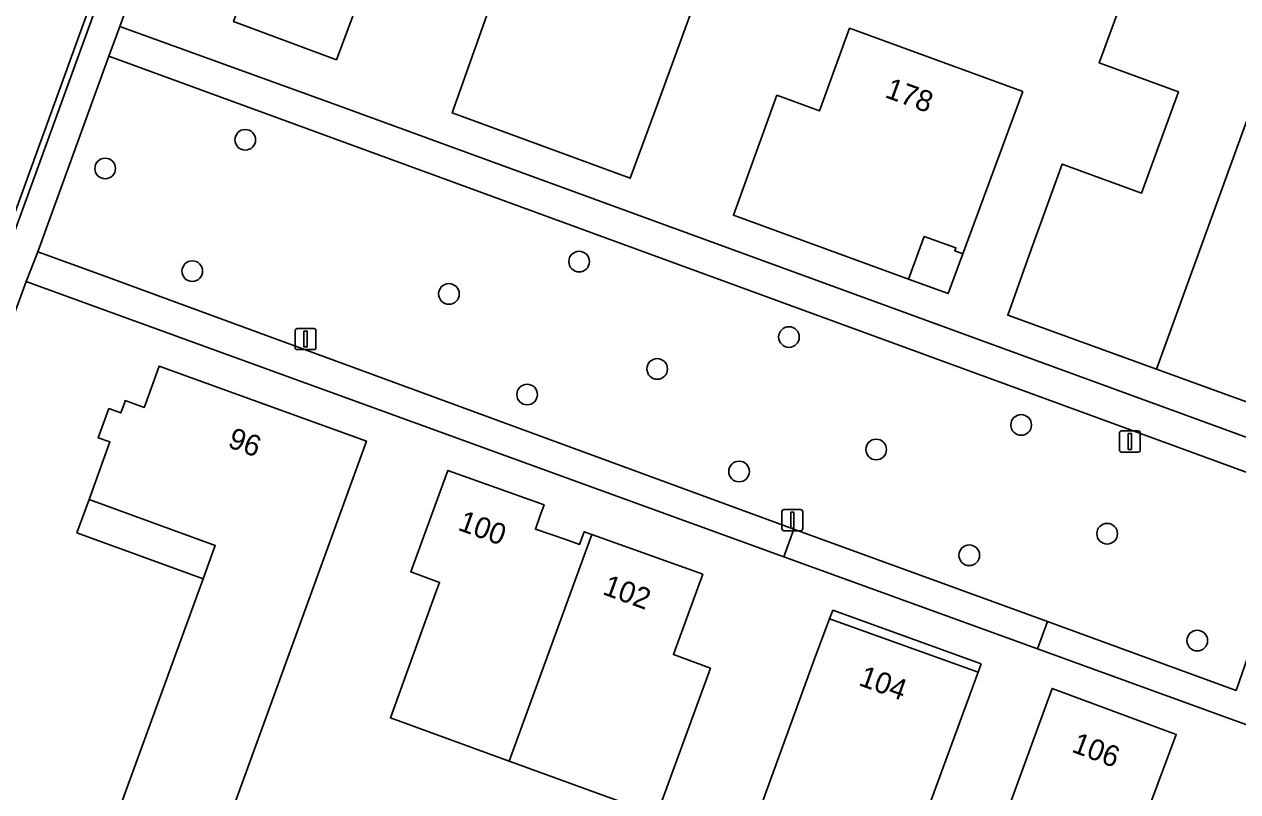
# Model space of a CAD drawing. Extents: x 155275 to 156265, y 382654 to 383635.
# Drawn here: x 155887.8 to 155945.3, y 382911.1 to 382947.4 of the extents above; entities that cross this region are included whole.
import ezdxf

# ---------------------------------------------------------------- set-up
doc = ezdxf.new("R2010")
doc.units = 0
for name, color, linetype in [('IMGEO_Boom', 7, 'Continuous'), ('IMGEO_Erf', 7, 'Continuous'), ('IMGEO_Groenvoorziening', 7, 'Continuous'), ('IMGEO_Lichtmast', 7, 'Continuous'), ('IMGEO_Pand', 7, 'Continuous'), ('IMGEO_Pand_nummerreeks', 7, 'Continuous'), ('IMGEO_Pand_overbouw', 7, 'Continuous'), ('IMGEO_Rijbaan_lokaal_gesloten', 7, 'Continuous'), ('IMGEO_Rijbaan_lokaal_open', 7, 'Continuous'), ('IMGEO_Voetpad_onverhard', 7, 'Continuous'), ('IMGEO_Voetpad_open', 7, 'Continuous')]:
    doc.layers.add(name, color=color, linetype=linetype)

msp = doc.modelspace()

# ---------------------------------------------------------------- linework, layer by layer
at = {"layer": 'IMGEO_Boom'}
for centre in [(155898.224, 382941.96), (155891.586, 382940.603), (155914.044, 382936.189), (155895.713, 382935.738), (155907.876, 382934.658), (155923.987, 382932.616), (155917.742, 382931.104), (155911.58, 382929.892), (155934.989, 382928.451), (155928.119, 382927.287), (155921.621, 382926.245), (155939.064, 382923.298), (155932.529, 382922.275), (155943.332, 382918.234)]:
    msp.add_circle(centre, 0.489, dxfattribs=at)
at = {"layer": 'IMGEO_Erf'}
for points in [[(155900.239, 382969.222), (155892.278, 382947.324), (155902.581, 382943.607), (155979.368, 382915.548), (155987.536, 382937.682)], [(155975.085, 382903.519), (155963.808, 382907.656), (155935.757, 382917.844), (155923.739, 382922.208), (155888.788, 382934.902), (155887.843, 382935.242), (155879.927, 382913.581)]]:
    msp.add_lwpolyline(points, dxfattribs=at)
for points in [[(155908.727, 382955.378), (155906.378, 382949.007), (155904.084, 382949.871), (155902.547, 382945.754), (155897.668, 382947.559), (155903.413, 382963.002), (155908.29, 382961.199), (155906.403, 382956.201)], [(155946.993, 382955.633), (155949.924, 382954.572), (155952.877, 382953.502), (155951.075, 382948.529), (155954.05, 382947.443), (155951.656, 382940.886), (155949.099, 382941.866), (155947.309, 382937.08), (155951.055, 382935.678), (155948.578, 382928.877), (155948.452, 382928.54), (155941.404, 382931.098), (155934.355, 382933.657), (155935.46, 382936.761), (155936.938, 382940.806), (155940.695, 382939.433), (155942.448, 382944.233), (155938.691, 382945.606), (155941.078, 382952.152), (155945.175, 382950.658)], [(155920.689, 382951.701), (155917.737, 382943.596), (155916.469, 382940.135), (155912.585, 382941.562), (155908.024, 382943.236), (155912.154, 382954.858)], [(155935.062, 382944.247), (155932.221, 382936.56), (155931.844, 382936.694), (155931.9, 382936.844), (155930.391, 382937.381), (155929.656, 382935.361), (155921.357, 382938.384), (155923.414, 382944.074), (155925.44, 382943.329), (155926.855, 382947.248)], [(155900.028, 382909.443), (155897.825, 382903.396), (155890.694, 382905.975), (155887.299, 382907.2), (155887.978, 382909.083), (155891.379, 382907.856), (155896.224, 382921.161), (155896.8, 382922.742), (155890.82, 382924.92), (155891.813, 382927.645), (155891.261, 382927.846), (155891.764, 382929.225), (155892.325, 382929.023), (155892.479, 382929.443), (155892.539, 382929.608), (155893.433, 382929.275), (155893.495, 382929.443), (155894.143, 382931.234), (155903.968, 382927.676), (155897.649, 382910.318)], [(155910.732, 382912.528), (155905.1, 382914.582), (155907.241, 382920.482), (155907.428, 382920.988), (155906.069, 382921.484), (155907.824, 382926.294), (155912.382, 382924.658), (155912.201, 382924.156), (155911.97, 382923.511), (155913.465, 382923.001), (155914.068, 382922.791), (155914.285, 382923.391), (155914.647, 382923.261), (155919.9, 382921.373), (155918.663, 382917.977), (155918.513, 382917.567), (155920.266, 382916.925), (155917.723, 382909.978)], [(155928.756, 382905.303), (155925.671, 382906.434), (155926.415, 382908.456), (155926.48, 382908.635), (155924.544, 382909.342), (155922.541, 382910.074), (155925.258, 382917.543), (155925.913, 382919.269), (155929.253, 382918.067), (155932.945, 382916.739), (155929.498, 382907.325)], [(155935.522, 382900.474), (155936.94, 382904.362), (155932.781, 382905.886), (155936.452, 382915.97), (155942.334, 382913.78), (155940.631, 382909.207), (155943.19, 382908.254), (155939.798, 382898.882)]]:
    msp.add_lwpolyline(points, close=True, dxfattribs=at)
at = {"layer": 'IMGEO_Groenvoorziening'}
msp.add_lwpolyline([(155891.754, 382945.92), (155888.398, 382936.656), (155891.273, 382935.606), (155924.217, 382923.514), (155936.24, 382919.133), (155945.176, 382915.877), (155948.422, 382925.21)], close=True, dxfattribs=at)
at = {"layer": 'IMGEO_Lichtmast'}
for p, q in [((155900.585, 382932.119), (155900.585, 382932.919)), ((155900.585, 382932.919), (155900.585, 382932.119)), ((155900.685, 382933.019), (155901.475, 382933.019)), ((155901.475, 382933.019), (155900.685, 382933.019)), ((155901.575, 382932.919), (155901.575, 382932.119)), ((155901.575, 382932.119), (155901.575, 382932.919)), ((155901.475, 382932.019), (155900.685, 382932.019)), ((155900.685, 382932.019), (155901.475, 382932.019)), ((155939.645, 382927.267), (155939.645, 382928.067)), ((155939.645, 382928.067), (155939.645, 382927.267)), ((155939.745, 382928.167), (155940.535, 382928.167)), ((155940.535, 382928.167), (155939.745, 382928.167)), ((155940.635, 382928.067), (155940.635, 382927.267)), ((155940.635, 382927.267), (155940.635, 382928.067)), ((155940.535, 382927.167), (155939.745, 382927.167)), ((155939.745, 382927.167), (155940.535, 382927.167)), ((155923.649, 382923.539), (155923.649, 382924.339)), ((155923.649, 382924.339), (155923.649, 382923.539)), ((155923.749, 382924.439), (155924.539, 382924.439)), ((155924.539, 382924.439), (155923.749, 382924.439)), ((155924.639, 382924.339), (155924.639, 382923.539)), ((155924.639, 382923.539), (155924.639, 382924.339)), ((155924.539, 382923.439), (155923.749, 382923.439)), ((155923.749, 382923.439), (155924.539, 382923.439))]:
    msp.add_line(p, q, dxfattribs=at)
for points in [[(155901.005, 382932.894), (155901.155, 382932.894), (155901.155, 382932.144), (155901.005, 382932.144), (155901.005, 382932.894)], [(155940.065, 382928.042), (155940.215, 382928.042), (155940.215, 382927.292), (155940.065, 382927.292), (155940.065, 382928.042)], [(155924.069, 382924.314), (155924.219, 382924.314), (155924.219, 382923.564), (155924.069, 382923.564), (155924.069, 382924.314)]]:
    msp.add_lwpolyline(points, dxfattribs=at)
for centre, start, end in [((155900.685, 382932.919), 90, 180), ((155900.685, 382932.919), 90, 180), ((155901.475, 382932.919), 0, 90), ((155901.475, 382932.919), 360, 90), ((155900.685, 382932.119), 180, 270), ((155900.685, 382932.119), 180, 270), ((155901.475, 382932.119), 270, 0), ((155901.475, 382932.119), 270, 0), ((155939.745, 382928.067), 90, 180), ((155939.745, 382928.067), 90, 180), ((155940.535, 382928.067), 0, 90), ((155940.535, 382928.067), 360, 90), ((155939.745, 382927.267), 180, 270), ((155939.745, 382927.267), 180, 270), ((155940.535, 382927.267), 270, 0), ((155940.535, 382927.267), 270, 0), ((155923.749, 382924.339), 90, 180), ((155923.749, 382924.339), 90, 180), ((155924.539, 382924.339), 0, 90), ((155924.539, 382924.339), 360, 90), ((155923.749, 382923.539), 180, 270), ((155923.749, 382923.539), 180, 270), ((155924.539, 382923.539), 270, 0), ((155924.539, 382923.539), 270, 0)]:
    msp.add_arc(centre, 0.1, start, end, dxfattribs=at)
at = {"layer": 'IMGEO_Pand'}
for points in [[(155908.29, 382961.199), (155903.413, 382963.002), (155897.668, 382947.559), (155902.547, 382945.754), (155904.084, 382949.871), (155906.378, 382949.007), (155908.727, 382955.378), (155906.403, 382956.201)], [(155949.924, 382954.572), (155946.993, 382955.633), (155945.175, 382950.658), (155941.078, 382952.152), (155938.691, 382945.606), (155942.448, 382944.233), (155940.695, 382939.433), (155936.938, 382940.806), (155935.46, 382936.761), (155934.355, 382933.657), (155941.404, 382931.098)], [(155916.469, 382940.135), (155917.737, 382943.596), (155920.689, 382951.701), (155912.154, 382954.858), (155908.024, 382943.236), (155912.585, 382941.562)], [(155954.05, 382947.443), (155951.075, 382948.529), (155952.877, 382953.502), (155949.924, 382954.572), (155941.404, 382931.098), (155948.452, 382928.54), (155948.578, 382928.877), (155951.055, 382935.678), (155947.309, 382937.08), (155949.099, 382941.866), (155951.656, 382940.886)], [(155935.062, 382944.247), (155926.855, 382947.248), (155925.44, 382943.329), (155923.414, 382944.074), (155921.357, 382938.384), (155929.656, 382935.361), (155930.391, 382937.381), (155931.9, 382936.844), (155931.844, 382936.694), (155932.221, 382936.56)], [(155903.968, 382927.676), (155894.143, 382931.234), (155893.495, 382929.443), (155893.433, 382929.275), (155892.539, 382929.608), (155892.479, 382929.443), (155892.325, 382929.023), (155891.764, 382929.225), (155891.261, 382927.846), (155891.813, 382927.645), (155890.82, 382924.92), (155896.8, 382922.742), (155896.224, 382921.161), (155891.379, 382907.856), (155890.694, 382905.975), (155897.825, 382903.396), (155900.028, 382909.443), (155897.649, 382910.318)], [(155914.647, 382923.261), (155914.285, 382923.391), (155914.068, 382922.791), (155913.465, 382923.001), (155911.97, 382923.511), (155912.201, 382924.156), (155912.382, 382924.658), (155907.824, 382926.294), (155906.069, 382921.484), (155907.428, 382920.988), (155907.241, 382920.482), (155905.1, 382914.582), (155910.732, 382912.528)], [(155920.266, 382916.925), (155918.513, 382917.567), (155918.663, 382917.977), (155919.9, 382921.373), (155914.647, 382923.261), (155910.732, 382912.528), (155917.723, 382909.978)], [(155932.945, 382916.739), (155929.253, 382918.067), (155925.913, 382919.269), (155925.258, 382917.543), (155922.541, 382910.074), (155924.544, 382909.342), (155926.48, 382908.635), (155926.415, 382908.456), (155925.671, 382906.434), (155928.756, 382905.303), (155929.498, 382907.325)], [(155942.334, 382913.78), (155936.452, 382915.97), (155932.781, 382905.886), (155936.94, 382904.362), (155935.522, 382900.474), (155939.798, 382898.882), (155943.19, 382908.254), (155940.631, 382909.207)]]:
    msp.add_lwpolyline(points, close=True, dxfattribs=at)
at = {"layer": 'IMGEO_Pand_overbouw'}
for points in [[(155932.221, 382936.56), (155931.844, 382936.694), (155931.9, 382936.844), (155930.391, 382937.381), (155929.656, 382935.361), (155931.536, 382934.677)], [(155890.82, 382924.92), (155890.244, 382923.34), (155896.224, 382921.161), (155896.8, 382922.742)], [(155933.092, 382917.139), (155926.067, 382919.673), (155925.913, 382919.269), (155929.253, 382918.067), (155932.945, 382916.739)]]:
    msp.add_lwpolyline(points, close=True, dxfattribs=at)
at = {"layer": 'IMGEO_Rijbaan_lokaal_gesloten'}
msp.add_lwpolyline([(155899.297, 382970.637), (155900.608, 382974.241), (155900.336, 382974.34), (155898.644, 382969.702), (155890.565, 382947.477), (155884.403, 382930.526), (155878.3, 382913.785), (155876.656, 382909.301), (155876.928, 382909.197), (155878.328, 382913.033), (155878.568, 382913.691), (155884.674, 382930.434), (155890.84, 382947.375), (155898.917, 382969.591)], close=True, dxfattribs=at)
at = {"layer": 'IMGEO_Rijbaan_lokaal_open'}
msp.add_lwpolyline([(155900.336, 382974.34), (155896.752, 382975.64), (155895.046, 382970.953), (155887.715, 382950.8), (155882.339, 382936.035), (155874.858, 382915.509), (155873.092, 382910.654), (155876.656, 382909.301), (155878.3, 382913.785), (155884.403, 382930.526), (155890.565, 382947.477), (155898.644, 382969.702)], close=True, dxfattribs=at)
at = {"layer": 'IMGEO_Voetpad_onverhard'}
msp.add_lwpolyline([(155924.217, 382923.514), (155923.739, 382922.208), (155935.757, 382917.844), (155936.24, 382919.133)], close=True, dxfattribs=at)
at = {"layer": 'IMGEO_Voetpad_open'}
for points in [[(155899.297, 382970.637), (155898.917, 382969.591), (155890.84, 382947.375), (155884.674, 382930.434), (155878.568, 382913.691), (155878.328, 382913.033)], [(155879.927, 382913.581), (155887.843, 382935.242), (155888.398, 382936.656), (155891.754, 382945.92), (155892.278, 382947.324), (155900.239, 382969.222)]]:
    msp.add_lwpolyline(points, dxfattribs=at)
for points in [[(155957.461, 382921.91), (155978.873, 382914.157), (155979.368, 382915.548), (155902.581, 382943.607), (155892.278, 382947.324), (155891.754, 382945.92), (155948.422, 382925.21), (155945.176, 382915.877), (155936.24, 382919.133), (155935.757, 382917.844), (155963.808, 382907.656), (155975.085, 382903.519), (155975.556, 382904.842), (155964.267, 382908.962), (155954.088, 382912.643)], [(155891.273, 382935.606), (155888.398, 382936.656), (155887.843, 382935.242), (155888.788, 382934.902), (155923.739, 382922.208), (155924.217, 382923.514)]]:
    msp.add_lwpolyline(points, close=True, dxfattribs=at)

# ---------------------------------------------------------------- texts
at = {"layer": 'IMGEO_Pand_nummerreeks'}
for s, rotation, p in [('178', 339.9121, (155928.484, 382943.99)), ('96', 339.89491, (155897.344, 382927.419)), ('100', 340.05534, (155908.252, 382923.489)), ('102', 340.03242, (155915.107, 382920.444)), ('104', 340.21577, (155927.24, 382916.134)), ('106', 339.37925, (155937.329, 382912.981))]:
    msp.add_text(s, height=1, rotation=rotation, dxfattribs=at).set_placement(p)

doc.saveas('drawing.dxf')
